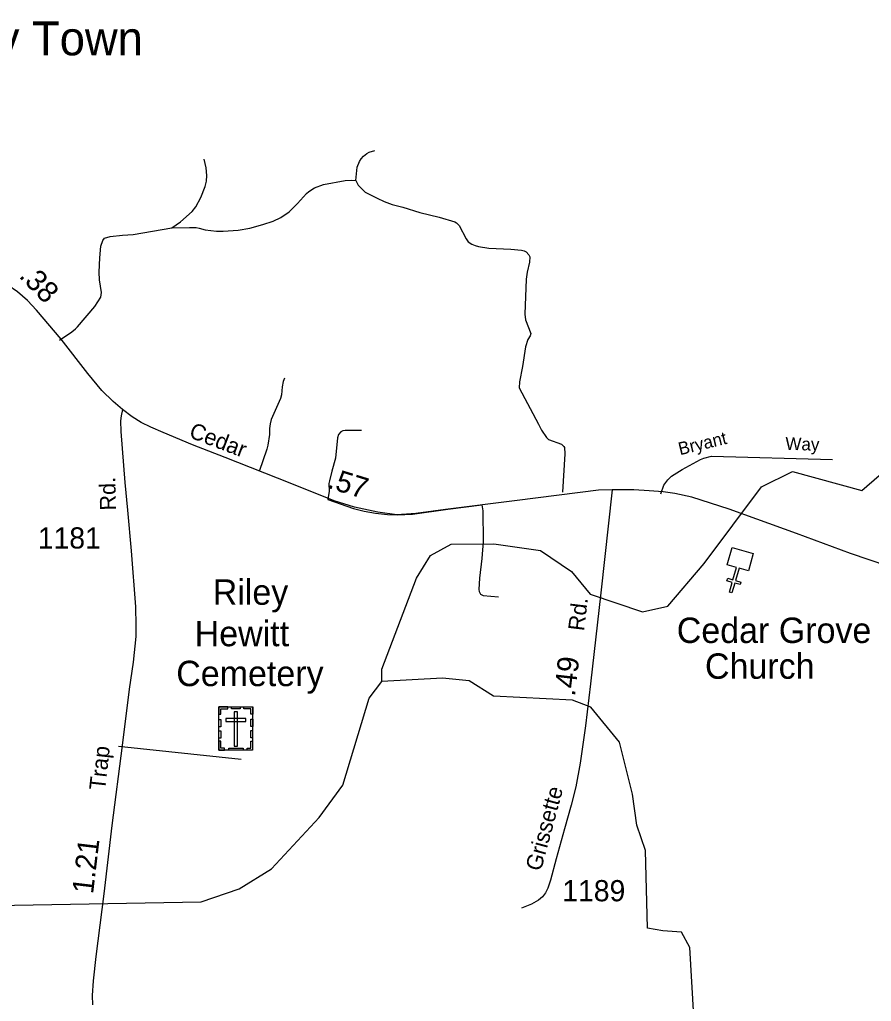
# Model space of a CAD drawing. Extents: x 2104537 to 2336408, y 34176 to 229611.
# Drawn here: x 2211285 to 2216312, y 73572 to 79366 of the extents above; entities that cross this region are included whole.
import ezdxf

# ---------------------------------------------------------------- set-up
doc = ezdxf.new("R2010")
doc.units = 0
for name, color, linetype in [('Exist Civil Demographics Community Label', 7, 'Continuous'), ('Exist Cultural Cemetery CELL', 7, 'Continuous'), ('Exist Cultural Cemetery Label', 7, 'Continuous'), ('Exist Cultural Church CELL', 7, 'Continuous'), ('Exist Cultural Church Label', 7, 'Continuous'), ('Exist Hydrographic Misc Water Feature', 7, 'Continuous'), ('Exist Road Non-System Type 51', 7, 'Continuous'), ('Exist Road Non-System Type 51 Label', 7, 'Continuous'), ('Exist Road Secondary Mileage Hundredths English Label', 7, 'Continuous'), ('Exist Road Secondary Type 51 Attributed', 7, 'Continuous'), ('Exist Road Secondary Type 51 Label', 7, 'Continuous'), ('Exist Road Secondary Type 51 Number Label', 7, 'Continuous')]:
    doc.layers.add(name, color=color, linetype=linetype)

msp = doc.modelspace()

# ---------------------------------------------------------------- linework, layer by layer
at = {"layer": 'Exist Cultural Cemetery CELL'}
for points in [[(2212461.4, 75309.8), (2212660.5, 75309.8), (2212660.5, 75055.2), (2212461.4, 75055.2)], [(2212461.4, 75266.5), (2212472.8, 75266.5), (2212472.8, 75298.7), (2212513.3, 75298.7), (2212513.3, 75309.8), (2212461.4, 75309.8)], [(2212535.5, 75309.8), (2212587.3, 75309.8), (2212587.3, 75298.4), (2212535.5, 75298.4)], [(2212570.4, 75280.5), (2212551.8, 75280.5), (2212551.8, 75077.8), (2212570.4, 75077.8)], [(2212660.6, 75266.5), (2212649.2, 75266.5), (2212649.2, 75298.7), (2212608.7, 75298.7), (2212608.7, 75309.8), (2212660.6, 75309.8)], [(2212461.4, 75192.4), (2212461.4, 75235.7), (2212472.8, 75235.7), (2212472.8, 75192.4)], [(2212502.2, 75241.8), (2212502.2, 75223.1), (2212620, 75223.1), (2212620, 75241.8)], [(2212649.2, 75193.4), (2212649.2, 75236.7), (2212660.6, 75236.7), (2212660.6, 75193.4)], [(2212461.4, 75125.2), (2212461.4, 75168.5), (2212472.8, 75168.5), (2212472.8, 75125.2)], [(2212649.1, 75127.5), (2212649.1, 75170.8), (2212660.5, 75170.8), (2212660.5, 75127.5)], [(2212494.5, 75055.3), (2212494.5, 75066.7), (2212472.5, 75066.7), (2212472.5, 75107.2), (2212461.4, 75107.2), (2212461.4, 75055.3)], [(2212627.4, 75055.2), (2212627.4, 75066.7), (2212649.4, 75066.7), (2212649.4, 75107.1), (2212660.5, 75107.1), (2212660.5, 75055.2)], [(2212518.9, 75066.7), (2212603.7, 75066.7), (2212603.7, 75055.3), (2212518.9, 75055.3)]]:
    msp.add_lwpolyline(points, close=True, dxfattribs=at)
at = {"layer": 'Exist Cultural Church CELL'}
msp.add_lwpolyline([(2215586, 76113.1), (2215531.2, 76128.7), (2215510.3, 76055.5), (2215541.1, 76046.7), (2215536.7, 76031.3), (2215505.9, 76040.1), (2215489.4, 75982.3), (2215474, 75986.7), (2215490.5, 76044.5), (2215459.7, 76053.3), (2215464.1, 76068.7), (2215494.9, 76059.9), (2215515.8, 76133.1), (2215460.4, 76149), (2215489.7, 76251.4), (2215615.2, 76215.5)], close=True, dxfattribs=at)
at = {"layer": 'Exist Hydrographic Misc Water Feature'}
for points in [[(2213422, 75460.7), (2213422, 75532.9), (2213627.1, 76070.3), (2213709.1, 76203.3), (2213832.9, 76269.7), (2214083.1, 76271.4), (2214359.1, 76233.3), (2214543, 76108.4), (2214652.1, 75975.1), (2214961.1, 75870.7), (2215111, 75903.9), (2215326.1, 76155.6), (2215664, 76608.4), (2215847.2, 76700), (2216256, 76587.2), (2216430.1, 76738)], [(2209201, 73846), (2209416.9, 73907.4), (2209741.9, 73917.6), (2210574, 74157.5), (2211031.9, 74135.5), (2212357, 74159.2), (2212581.1, 74236.8), (2212772, 74354.6), (2213053.1, 74657.5), (2213193, 74848.4), (2213348, 75360.5), (2213422, 75460.7)], [(2216694, 72225.3), (2216395.1, 72155.6), (2216178.1, 72146.6), (2216094, 72177.8), (2215977.2, 72301.4), (2215289, 73046.3), (2215241, 73890.4), (2215191, 73979.9), (2215082.1, 73988.5), (2214990, 74003.4), (2214979, 74462.9), (2214928.1, 74611.6), (2214902.1, 74795.8), (2214825, 75102.4), (2214657, 75309), (2214547.9, 75350.5), (2214081, 75372.6), (2213938.9, 75463.9), (2213781, 75480.1), (2213422, 75460.7)]]:
    msp.add_lwpolyline(points, dxfattribs=at)
at = {"layer": 'Exist Road Non-System Type 51'}
msp.add_line((2211868.3, 75078.6), (2212592.2, 75002.3), dxfattribs=at)
for points in [[(2213269.2, 78415.6), (2213278, 78495.2), (2213291.1, 78528.1), (2213300.3, 78544.3), (2213314.7, 78560.4), (2213334.7, 78575.8), (2213347.6, 78583.4), (2213381.6, 78593.3)], [(2212183.2, 78136.1), (2212235.4, 78172.1), (2212303.5, 78233.2), (2212326, 78260.9), (2212355.3, 78316.1), (2212381.1, 78380), (2212388.3, 78412.3), (2212389.3, 78446.1), (2212385.2, 78490.1), (2212373.4, 78542.2)], [(2212183.2, 78136.1), (2212286.9, 78139.3), (2212327.2, 78138.2), (2212345.2, 78135.9), (2212381.1, 78126), (2212447.3, 78118.2), (2212487.3, 78118.1), (2212575, 78123.9), (2212643.1, 78135.7), (2212721.3, 78155.9), (2212782, 78177), (2212827.4, 78197.8), (2212875.3, 78231.6), (2212925.4, 78279.6), (2212979.1, 78340.5), (2212991.4, 78351.8), (2213025, 78373.4), (2213079.5, 78391.7), (2213207.2, 78415.5), (2213241.1, 78417.8), (2213269.2, 78415.6)], [(2213269.2, 78415.6), (2213283.5, 78389.5), (2213325.3, 78347.6), (2213394.5, 78311.2), (2213437.5, 78293.3), (2213484.7, 78275.3), (2213547.4, 78259.4), (2213647.5, 78227.3), (2213761.4, 78199.1), (2213853.8, 78172.8), (2213863.5, 78167), (2213879.3, 78151.3), (2213921.3, 78071.1), (2213933.2, 78055.1), (2213953.6, 78041.2), (2213973.4, 78033.3), (2213993.3, 78027), (2214053.5, 78017), (2214183.3, 78010.9), (2214247.5, 78005.1), (2214263.5, 78001.1), (2214275.5, 77995), (2214291.2, 77977), (2214295.6, 77966.7), (2214295.3, 77934.9), (2214281.4, 77874.8), (2214275.4, 77834.9), (2214267.1, 77627.1), (2214271.4, 77593.2), (2214301.7, 77513.6), (2214298.4, 77499.8), (2214285.2, 77477.1), (2214271.3, 77435.1), (2214253.3, 77319), (2214235.1, 77229.1), (2214234.1, 77192.4), (2214347.1, 76978.9), (2214365.1, 76943.1), (2214395.1, 76898.9), (2214407, 76887.2), (2214483.3, 76861.1), (2214497.1, 76847.1), (2214500.3, 76840.1), (2214503.5, 76802.7), (2214489.3, 76576.9)], [(2211520.8, 77474.7), (2211592.6, 77523.1), (2211615.3, 77540.4), (2211627, 77553), (2211729, 77672.4), (2211763.6, 77727.5), (2211769, 77754.6), (2211757, 77830.3), (2211755.3, 77874.7), (2211758.9, 77960.5), (2211765.1, 78028.3), (2211775.9, 78061.3), (2211786.7, 78075.2), (2211819, 78086.3), (2211893, 78094.4), (2211955.1, 78098.2), (2212183.2, 78136.1)], [(2212849.1, 77249.9), (2212841.2, 77229.7), (2212835, 77197.7), (2212830.8, 77151.8), (2212825.2, 77130.3), (2212769, 77005.7), (2212762.9, 76979.9), (2212760.1, 76953.7), (2212760.7, 76918), (2212750.9, 76854.2), (2212744.9, 76830), (2212698.8, 76700)], [(2213303.1, 76941.6), (2213207, 76941.5), (2213193.2, 76939.2), (2213180.9, 76933.8), (2213166.9, 76917.7), (2213160.9, 76897.8), (2213149.4, 76778.6), (2213126.9, 76701.9), (2213113, 76643.8), (2213110.7, 76627.8), (2213112.5, 76582.8), (2213104.7, 76533.7), (2213254.9, 76481.6), (2213317.6, 76465), (2213384.9, 76453.5), (2213456.9, 76445.6), (2213514, 76442.8), (2213603, 76447.7), (2213812.9, 76477.4), (2214012.8, 76501.5)], [(2215069.1, 76566.7), (2215087.2, 76618.5), (2215111.4, 76649.6), (2215133.1, 76670.8), (2215195.2, 76710.6), (2215303.4, 76770.5), (2215323.2, 76778.3), (2215369.3, 76789.6), (2216083.5, 76769.9)], [(2214012.8, 76501.5), (2214019, 76467.2), (2214020.1, 76285.1), (2214012.9, 76185.2), (2213998.9, 76069.3), (2213995, 76003.1), (2213997, 75991), (2214004.9, 75975.4), (2214020.9, 75967.5), (2214110.9, 75959.2)]]:
    msp.add_lwpolyline(points, dxfattribs=at)
at = {"layer": 'Exist Road Secondary Type 51 Attributed'}
for points in [[(2211892.7, 77065.6), (2211838.1, 77112.2), (2211770.9, 77177.6), (2211687.9, 77278.3), (2211530.6, 77479.9), (2211385.7, 77651.4), (2211330.9, 77707.9), (2211272.6, 77759.2), (2211214.8, 77798.8), (2210864.7, 77968.9), (2210480.7, 78149.2), (2210312.8, 78219.1)], [(2211892.7, 77065.6), (2211884, 77028.5), (2211880.5, 76998.5), (2211882.2, 76934.8), (2211907, 76634.3), (2211922.1, 76470.4), (2211943.3, 76231.7), (2211969.8, 75901.1), (2211971.6, 75789.7), (2211971.6, 75726.1), (2211954.4, 75573.6), (2211931, 75414.6), (2211890.3, 75082.2), (2211830.2, 74610.2), (2211782.5, 74207.1), (2211734.8, 73837.6), (2211718.9, 73692.6), (2211713.6, 73606), (2211715.4, 73551.2)], [(2214782.8, 76590.9), (2214702.4, 76588.7), (2214221.2, 76528.6), (2213797.8, 76475.5), (2213622.9, 76450.8), (2213511.6, 76443.7), (2213398.5, 76459.6), (2213262.4, 76487.9), (2213142.2, 76525), (2212882.5, 76629.3), (2212499, 76781.4), (2212304.6, 76855.6), (2212131.4, 76929.9), (2212059, 76959.9), (2212002.4, 76988.2), (2211949.4, 77021.8), (2211892.7, 77065.6)], [(2214782.8, 76590.9), (2214716.1, 75982.7), (2214654.2, 75445.1), (2214624.2, 75197.6), (2214594.2, 74978.4), (2214567.7, 74838.7), (2214539.4, 74730.9), (2214500.5, 74591.2), (2214451.6, 74413.8), (2214418.6, 74287.7), (2214403.3, 74240.5), (2214389.2, 74213.4), (2214371.5, 74188.7), (2214347.9, 74169.8), (2214305.5, 74146.3), (2214247.8, 74121.5)], [(2216409, 76140.1), (2216188.1, 76216.1), (2215870, 76332.8), (2215636.8, 76417.7), (2215472.4, 76476), (2215253.3, 76546.7), (2215152.6, 76569.7), (2215083.7, 76578.5), (2215000.6, 76585.6), (2214910.5, 76590.9), (2214782.8, 76590.9)]]:
    msp.add_lwpolyline(points, dxfattribs=at)

# ---------------------------------------------------------------- texts
at = {"layer": 'Exist Civil Demographics Community Label'}
msp.add_text('Sivey Town', height=200, dxfattribs=at).set_placement((2210630.1, 79154.9))
at = {"layer": 'Exist Cultural Cemetery Label'}
for s, p in [('Riley', (2212424.8, 75912.4)), (' Hewitt', (2212262.5, 75667.8)), ('Cemetery', (2212209.6, 75432.4))]:
    msp.add_text(s, height=150, dxfattribs=at).set_placement(p)
at = {"layer": 'Exist Cultural Church Label'}
for s, p in [('Cedar Grove', (2215163.5, 75687)), ('Church', (2215329.9, 75475.8))]:
    msp.add_text(s, height=150, dxfattribs=at).set_placement(p)
at = {"layer": 'Exist Road Non-System Type 51 Label'}
for s, rotation, p in [('Bryant', 13.69739, (2215182.7, 76794.8)), ('Way', 358.42215, (2215803.7, 76826.9))]:
    msp.add_text(s, height=75, rotation=rotation, dxfattribs=at).set_placement(p)
at = {"layer": 'Exist Road Secondary Mileage Hundredths English Label'}
for s, rotation, p in [('.38', 314.07755, (2211276.5, 77849.7)), ('.57', 342.83089, (2213096.4, 76604)), ('.49', 83.43754, (2214562.2, 75368.9)), ('1.21', 83.24944, (2211718.5, 74202.8))]:
    msp.add_text(s, height=125, rotation=rotation, dxfattribs=at).set_placement(p)
at = {"layer": 'Exist Road Secondary Type 51 Label'}
for s, rotation, p in [('Cedar', 339.10799, (2212279, 76902.7)), ('Rd.', 91.50747, (2211854.8, 76470.1)), ('Rd.', 83.09373, (2214616.1, 75754.7)), ('Trap', 83.70475, (2211789.6, 74814.7)), ('Grissette', 74.8609, (2214360.8, 74335.6))]:
    msp.add_text(s, height=95, rotation=rotation, dxfattribs=at).set_placement(p)
at = {"layer": 'Exist Road Secondary Type 51 Number Label'}
for s, p in [('1181', (2211392.4, 76244.5)), ('1189', (2214487.9, 74162.9))]:
    msp.add_text(s, height=125, dxfattribs=at).set_placement(p)

doc.saveas('drawing.dxf')
